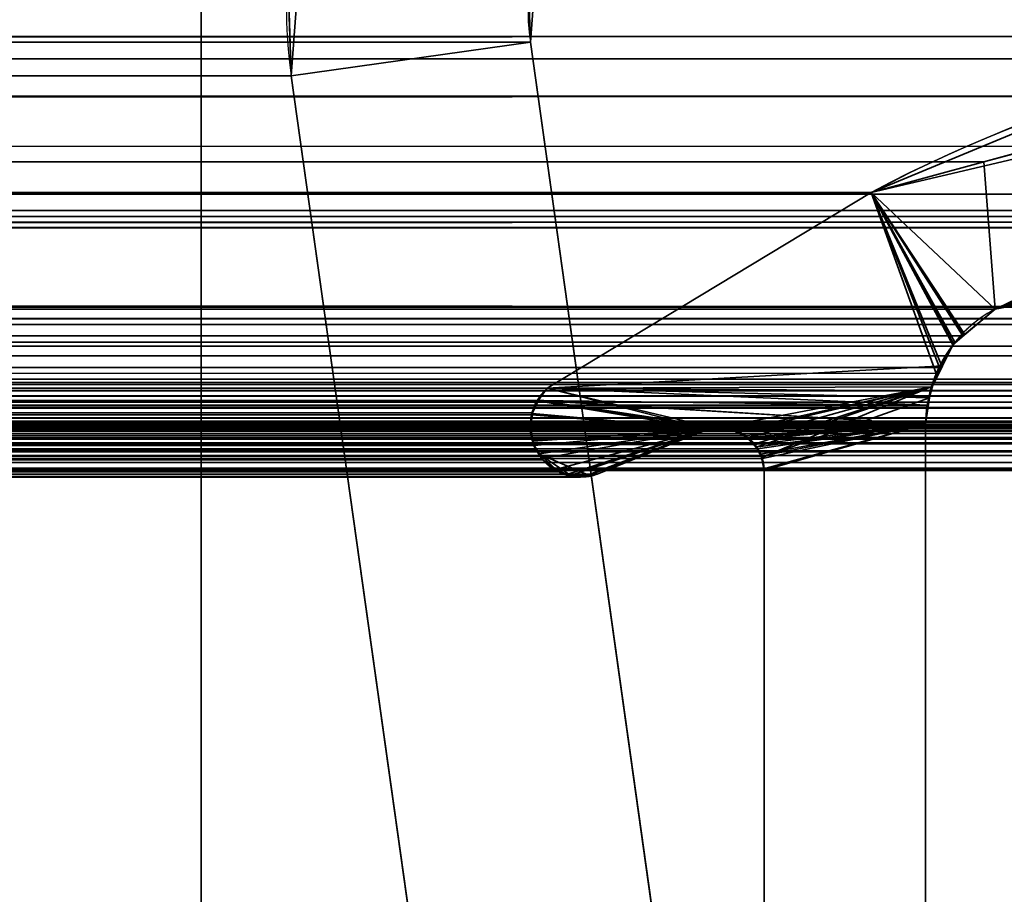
# Model space of a CAD drawing. Header units: millimetres. Extents: x -603 to 3703, y -120 to 193.
# Tile 427 of 656: x 1972.87 to 1978.99, y 8.91 to 14.34. Entities that reach past the tile are written whole.
import ezdxf

# ---------------------------------------------------------------- set-up
doc = ezdxf.new("R2010")
doc.units = ezdxf.units.MM
doc.layers.add('152', color=7, linetype='Continuous', true_color=0xffffff)

# ---------------------------------------------------------------- blocks, each defined once
blk = doc.blocks.new('UG_SURFACE_002')
at = {"layer": '152', "color": 252, "linetype": 'Continuous', "lineweight": 35}
for points in [[(2177.5, -35, 2213.0001), (2177.5, 174.4, 2213.0001), (822.5, 174.4, 2213.0001), (822.5, -35, 2213.0001)], [(972.5, -35, 2063), (972.5, 174.4, 2063), (2027.4999, 174.4, 2063), (2027.4999, -35, 2063)]]:
    blk.add_3dface(points, dxfattribs=at)
blk = doc.blocks.new('UG_SURFACE_089')
at = {"layer": '152', "color": 252, "linetype": 'Continuous', "lineweight": 35}
for points in [[(1026, 7.25, 2007.4999), (1974, 7.25, 2007.4999), (1974, 46.92, 2007.4999), (1026, 46.92, 2007.4999)], [(1974, 46.92, 2007.4999), (1974, 7.25, 2007.4999), (1972.5, 7.25, 2006), (1972.5, 46.92, 2006)], [(1974.5384, 14.6483, 2008.0385), (1025.4401, 13.9913, 2008.06), (1025.4616, 14.6483, 2008.0385)], [(1974.5384, 14.6483, 2008.0385), (1974.5599, 13.9913, 2008.06), (1025.4401, 13.9913, 2008.06)], [(1974.5599, 13.9913, 2008.06), (1974.5384, 14.6483, 2008.0385), (1976.0343, 14.5371, 2009.5344), (1976.0454, 14.2001, 2009.5453)], [(1023.9657, 14.5371, 2009.5344), (1023.9546, 14.2001, 2009.5453), (1976.0454, 14.2001, 2009.5453)], [(1023.9657, 14.5371, 2009.5344), (1976.0454, 14.2001, 2009.5453), (1976.0343, 14.5371, 2009.5344)], [(1011, -46.92, 2022.5), (1989, -46.92, 2022.5), (1989, 14.42, 2022.5), (1011, 14.42, 2022.5)], [(1012.5, -46.92, 2020.9999), (1012.5, 14.42, 2020.9999), (1987.5, 14.42, 2020.9999), (1987.5, -46.92, 2020.9999)], [(1023.9546, 14.2001, 2009.5453), (1023.0219, 7.5631, 2010.478), (1976.9781, 7.5631, 2010.478), (1976.0454, 14.2001, 2009.5453)], [(1975.4927, 7.3544, 2008.9927), (1974.5599, 13.9913, 2008.06), (1976.0454, 14.2001, 2009.5453), (1976.9781, 7.5631, 2010.478)], [(1025.4401, 13.9913, 2008.06), (1974.5599, 13.9913, 2008.06), (1975.4927, 7.3544, 2008.9927), (1024.5073, 7.3544, 2008.9927)]]:
    blk.add_3dface(points, dxfattribs=at)
blk = doc.blocks.new('UG_SURFACE_090')
at = {"layer": '152', "color": 252, "linetype": 'Continuous', "lineweight": 35}
for points in [[(1974, 46.92, -7), (1974, 7.25, -7), (1972.5, 7.25, -7), (1972.5, 46.92, -7)], [(1972.5, 46.92, 2006), (1972.5, 7.25, 2006), (1974, 7.25, 2007.4999), (1974, 46.92, 2007.4999)], [(1974, 7.25, 2007.4999), (1974, 7.25, -7), (1974, 46.92, -7), (1974, 46.92, 2007.4999)], [(1974.5384, 14.6483, 2008.0385), (1974.6568, 15.2948, -7), (1974.5599, 13.9913, -7)], [(1974.5599, 13.9913, -7), (1974.6568, 15.2948, -7), (1976.0951, 14.8687, -7), (1976.0454, 14.2001, -7)], [(1976.0343, 14.5371, 2009.5344), (1976.0454, 14.2001, -7), (1976.0951, 14.8687, -7)], [(1974.5599, 13.9913, -7), (1974.5599, 13.9913, 2008.06), (1974.5384, 14.6483, 2008.0385)], [(1976.0454, 14.2001, 2009.5453), (1976.0343, 14.5371, 2009.5344), (1974.5384, 14.6483, 2008.0385), (1974.5599, 13.9913, 2008.06)], [(1976.0343, 14.5371, 2009.5344), (1976.0454, 14.2001, 2009.5453), (1976.0454, 14.2001, -7)], [(1975.4927, 7.3544, -7), (1974.5599, 13.9913, -7), (1976.0454, 14.2001, -7), (1976.9781, 7.5631, -7)], [(1976.9781, 7.5631, 2010.478), (1976.0454, 14.2001, 2009.5453), (1974.5599, 13.9913, 2008.06), (1975.4927, 7.3544, 2008.9927)], [(1976.0454, 14.2001, 2009.5453), (1976.9781, 7.5631, 2010.478), (1976.9781, 7.5631, -7), (1976.0454, 14.2001, -7)], [(1974.5599, 13.9913, 2008.06), (1974.5599, 13.9913, -7), (1975.4927, 7.3544, -7), (1975.4927, 7.3544, 2008.9927)]]:
    blk.add_3dface(points, dxfattribs=at)
blk = doc.blocks.new('UG_SURFACE_144')
at = {"layer": '152', "color": 7, "linetype": 'Continuous', "lineweight": 35}
for points in [[(1016.3209, 13.7583, 2017.179), (1983.6956, 13.8669, 2017.1957), (1981.7187, 14.2362, 2015.2187)], [(1018.2813, 14.2362, 2015.2187), (1016.3209, 13.7583, 2017.179), (1981.7187, 14.2362, 2015.2187)], [(1981.7187, 14.2362, 2015.2187), (1981.2121, 14.098, 2014.7121), (1018.7879, 14.098, 2014.7121), (1018.2813, 14.2362, 2015.2187)], [(1018.7879, 14.098, 2014.7121), (1981.2121, 14.098, 2014.7121), (1978.8626, 13.4574, 2012.3627), (1021.1374, 13.4574, 2012.3627)], [(1980.4769, 13.084, 2013.9768), (1978.9323, 12.5427, 2012.4321), (1978.8626, 13.4574, 2012.3627), (1981.2121, 14.098, 2014.7121)], [(1013.8481, 13.1555, 2019.6519), (1985.35, 13.5578, 2018.8501), (1983.6956, 13.8669, 2017.1957)], [(1983.6956, 13.8669, 2017.1957), (1016.3209, 13.7583, 2017.179), (1013.8481, 13.1555, 2019.6519)], [(1013.8481, 13.1555, 2019.6519), (1986.1519, 13.1555, 2019.6519), (1985.35, 13.5578, 2018.8501)], [(1021.1374, 13.4574, 2012.3627), (1978.8626, 13.4574, 2012.3627), (1978.163, 13.2666, 2011.663), (1021.837, 13.2666, 2011.663)], [(1978.163, 13.2666, 2011.663), (1978.8626, 13.4574, 2012.3627), (1978.9323, 12.5427, 2012.4321), (1978.7307, 12.3774, 2012.2306)], [(1982.9363, 13.0479, 2016.4363), (1017.064, 13.0446, 2016.4361), (1017.9994, 13.2561, 2015.5005)], [(1017.9994, 13.2561, 2015.5005), (1019.1959, 12.9779, 2014.3042), (1980.7879, 13.1186, 2014.2879)], [(1980.7879, 13.1186, 2014.2879), (1982.0217, 13.2561, 2015.5215), (1017.9994, 13.2561, 2015.5005)], [(1982.0217, 13.2561, 2015.5215), (1982.9363, 13.0479, 2016.4363), (1017.9994, 13.2561, 2015.5005)], [(1978.163, 13.2666, 2011.663), (1976.1499, 12.0514, 2009.65), (1023.8501, 12.0514, 2009.65), (1021.837, 13.2666, 2011.663)], [(1976.1499, 12.0514, 2009.65), (1978.163, 13.2666, 2011.663), (1978.565, 12.1441, 2012.0649), (1978.5092, 11.9475, 2012.0091)], [(1978.163, 13.2666, 2011.663), (1978.6811, 12.3367, 2012.181), (1978.5872, 12.1809, 2012.0871)], [(1978.5872, 12.1809, 2012.0871), (1978.565, 12.1441, 2012.0649), (1978.163, 13.2666, 2011.663)], [(1978.7307, 12.3774, 2012.2306), (1978.6811, 12.3367, 2012.181), (1978.163, 13.2666, 2011.663)], [(1987.9445, 12.0875, 2021.4446), (1986.1519, 13.1555, 2019.6519), (1013.8481, 13.1555, 2019.6519), (1012.0555, 12.0875, 2021.4446)], [(1980.4769, 13.084, 2013.9768), (1980.7879, 13.1186, 2014.2879), (1019.1959, 12.9779, 2014.3042)], [(1985.095, 12.5565, 2018.595), (1014.905, 12.5565, 2018.595), (1017.064, 13.0446, 2016.4361)], [(1017.064, 13.0446, 2016.4361), (1982.9363, 13.0479, 2016.4363), (1985.095, 12.5565, 2018.595)], [(1980.4769, 13.084, 2013.9768), (1019.1959, 12.9779, 2014.3042), (1021.0677, 12.5427, 2012.4321)], [(1021.0677, 12.5427, 2012.4321), (1978.9323, 12.5427, 2012.4321), (1980.4769, 13.084, 2013.9768)], [(1014.7902, 12.4748, 2018.7099), (1014.905, 12.5565, 2018.595), (1985.095, 12.5565, 2018.595)], [(1985.095, 12.5565, 2018.595), (1985.2128, 12.484, 2018.7128), (1014.7902, 12.4748, 2018.7099)], [(1021.2693, 12.3774, 2012.2306), (1978.7307, 12.3774, 2012.2306), (1978.9323, 12.5427, 2012.4321), (1021.0677, 12.5427, 2012.4321)], [(1014.653, 12.3772, 2018.847), (1014.7902, 12.4748, 2018.7099), (1985.2128, 12.484, 2018.7128)], [(1985.2128, 12.484, 2018.7128), (1985.2703, 12.4486, 2018.7702), (1014.653, 12.3772, 2018.847)], [(1985.2703, 12.4486, 2018.7702), (1014.6101, 12.3159, 2018.8899), (1014.653, 12.3772, 2018.847)], [(1985.2703, 12.4486, 2018.7702), (1985.3896, 12.3134, 2018.8897), (1014.6101, 12.3159, 2018.8899)], [(1978.6811, 12.3367, 2012.181), (1021.2693, 12.3774, 2012.2306), (1021.3189, 12.3367, 2012.181)], [(1978.6811, 12.3367, 2012.181), (1978.7307, 12.3774, 2012.2306), (1021.2693, 12.3774, 2012.2306)], [(1014.522, 12.19, 2018.9781), (1014.6101, 12.3159, 2018.8899), (1985.3896, 12.3134, 2018.8897)], [(1985.3896, 12.3134, 2018.8897), (1985.442, 12.2541, 2018.9421), (1014.522, 12.19, 2018.9781)], [(1021.3189, 12.3367, 2012.181), (1978.5872, 12.1809, 2012.0871), (1978.6811, 12.3367, 2012.181)], [(1021.3189, 12.3367, 2012.181), (1021.4128, 12.1809, 2012.0871), (1978.5872, 12.1809, 2012.0871)], [(1985.442, 12.2541, 2018.9421), (1014.4928, 12.1065, 2019.0072), (1014.522, 12.19, 2018.9781)], [(1985.442, 12.2541, 2018.9421), (1985.5098, 12.1077, 2019.0098), (1014.4928, 12.1065, 2019.0072)], [(1978.5092, 11.9475, 2012.0091), (1021.4128, 12.1809, 2012.0871), (1021.435, 12.1441, 2012.0649)], [(1978.5092, 11.9475, 2012.0091), (1978.565, 12.1441, 2012.0649), (1021.4128, 12.1809, 2012.0871)], [(1978.565, 12.1441, 2012.0649), (1978.5872, 12.1809, 2012.0871), (1021.4128, 12.1809, 2012.0871)], [(1978.5089, 11.9448, 2012.0089), (1021.435, 12.1441, 2012.0649), (1021.4908, 11.9475, 2012.0091)], [(1021.435, 12.1441, 2012.0649), (1978.5089, 11.9448, 2012.0089), (1978.5092, 11.9475, 2012.0091)], [(1012.0555, 12.0875, 2021.4446), (1012.0012, 12.0382, 2021.4989), (1987.998, 12.0364, 2021.498)], [(1987.998, 12.0364, 2021.498), (1987.9445, 12.0875, 2021.4446), (1012.0555, 12.0875, 2021.4446)], [(1014.4547, 11.9977, 2019.0454), (1014.4928, 12.1065, 2019.0072), (1985.5098, 12.1077, 2019.0098)], [(1985.5098, 12.1077, 2019.0098), (1985.5249, 12.0751, 2019.0248), (1014.4547, 11.9977, 2019.0454)], [(1985.5249, 12.0751, 2019.0248), (1985.5615, 11.8663, 2019.0616), (1014.4547, 11.9977, 2019.0454)], [(1023.909, 11.9819, 2009.5911), (1023.8501, 12.0514, 2009.65), (1976.1499, 12.0514, 2009.65)], [(1023.909, 11.9819, 2009.5911), (1976.1499, 12.0514, 2009.65), (1976.0877, 11.9763, 2009.5878)], [(1976.0877, 11.9763, 2009.5878), (1976.1499, 12.0514, 2009.65), (1978.5092, 11.9475, 2012.0091), (1978.5089, 11.9448, 2012.0089)], [(1988.052, 11.9652, 2021.5521), (1011.976, 12.0155, 2021.524), (1011.9516, 11.9779, 2021.5485)], [(1012.0012, 12.0382, 2021.4989), (1011.976, 12.0155, 2021.524), (1988.0328, 12.0032, 2021.5328)], [(1011.976, 12.0155, 2021.524), (1988.052, 11.9652, 2021.5521), (1988.0328, 12.0032, 2021.5328)], [(1988.0328, 12.0032, 2021.5328), (1987.998, 12.0364, 2021.498), (1012.0012, 12.0382, 2021.4989)], [(1985.5615, 11.8663, 2019.0616), (1014.4385, 11.8663, 2019.0616), (1014.4547, 11.9977, 2019.0454)], [(1988.052, 11.9652, 2021.5521), (1011.9473, 11.9664, 2021.5528), (1011.9319, 11.9258, 2021.5681)], [(1011.9319, 11.9258, 2021.5681), (1988.0691, 11.9316, 2021.569), (1988.052, 11.9652, 2021.5521)], [(1011.9319, 11.9258, 2021.5681), (1988.0698, 11.9274, 2021.5697), (1988.0691, 11.9316, 2021.569)], [(1988.0853, 11.846, 2021.5852), (1988.0698, 11.9274, 2021.5697), (1011.9319, 11.9258, 2021.5681)], [(1011.9516, 11.9779, 2021.5485), (1011.9473, 11.9664, 2021.5528), (1988.052, 11.9652, 2021.5521)], [(1021.4908, 11.9475, 2012.0091), (1021.4911, 11.9448, 2012.0089), (1978.5089, 11.9448, 2012.0089)], [(1021.5, 11.8277, 2012.0001), (1978.5, 11.8277, 2012.0001), (1978.5089, 11.9448, 2012.0089), (1021.4911, 11.9448, 2012.0089)], [(1976.0877, 11.9763, 2009.5878), (1023.9128, 11.9737, 2009.5873), (1023.909, 11.9819, 2009.5911)], [(1976.0877, 11.9763, 2009.5878), (1976.0867, 11.9742, 2009.5868), (1023.9128, 11.9737, 2009.5873)], [(1023.9401, 11.9155, 2009.5599), (1023.9128, 11.9737, 2009.5873), (1976.0867, 11.9742, 2009.5868)], [(1023.9401, 11.9155, 2009.5599), (1976.0867, 11.9742, 2009.5868), (1976.0551, 11.8998, 2009.5551)], [(1976.0535, 11.8868, 2009.5534), (1976.0551, 11.8998, 2009.5551), (1976.0867, 11.9742, 2009.5868), (1977.1485, 11.798, 2010.6485)], [(1976.0867, 11.9742, 2009.5868), (1976.0877, 11.9763, 2009.5878), (1977.1485, 11.798, 2010.6485)], [(1976.0877, 11.9763, 2009.5878), (1977.2161, 11.8082, 2010.7162), (1977.1485, 11.798, 2010.6485)], [(1976.0877, 11.9763, 2009.5878), (1978.5, 11.8277, 2012.0001), (1977.3067, 11.7956, 2010.8066), (1977.3027, 11.7962, 2010.8027)], [(1977.3027, 11.7962, 2010.8027), (1977.2161, 11.8082, 2010.7162), (1976.0877, 11.9763, 2009.5878)], [(1978.5089, 11.9448, 2012.0089), (1978.5, 11.8277, 2012.0001), (1976.0877, 11.9763, 2009.5878)], [(1011.9216, 11.8984, 2021.5783), (1011.9156, 11.8382, 2021.5845), (1988.0853, 11.846, 2021.5852)], [(1011.9319, 11.9258, 2021.5681), (1011.9216, 11.8984, 2021.5783), (1988.0853, 11.846, 2021.5852)], [(1014.4385, 6.7187, 2019.0616), (1014.4385, 11.8663, 2019.0616), (1985.5615, 11.8663, 2019.0616), (1985.5615, 6.7187, 2019.0616)], [(1976.0551, 11.8998, 2009.5551), (1023.9462, 11.8863, 2009.5539), (1023.9401, 11.9155, 2009.5599)], [(1976.0551, 11.8998, 2009.5551), (1976.0535, 11.8868, 2009.5534), (1023.9462, 11.8863, 2009.5539)], [(1023.9551, 11.8424, 2009.5448), (1023.9462, 11.8863, 2009.5539), (1976.0535, 11.8868, 2009.5534)], [(1023.9551, 11.8424, 2009.5448), (1976.0535, 11.8868, 2009.5534), (1976.0437, 11.8115, 2009.5437)], [(1976.0464, 11.7913, 2009.5465), (1976.0437, 11.8115, 2009.5437), (1976.0535, 11.8868, 2009.5534), (1977.1485, 11.798, 2010.6485)], [(1988.0844, 11.8085, 2021.5845), (1011.9156, 11.8382, 2021.5845), (1011.9146, 11.8282, 2021.5855)], [(1011.9146, 11.8282, 2021.5855), (1011.9281, 11.7445, 2021.5719), (1988.0719, 11.7445, 2021.5719)], [(1988.0719, 11.7445, 2021.5719), (1988.0844, 11.8085, 2021.5845), (1011.9146, 11.8282, 2021.5855)], [(1011.9156, 11.8382, 2021.5845), (1988.085, 11.8384, 2021.585), (1988.0853, 11.846, 2021.5852)], [(1988.0844, 11.8085, 2021.5845), (1988.085, 11.8384, 2021.585), (1011.9156, 11.8382, 2021.5845)], [(1986.8996, 11.8171, 2020.3996), (1987.6971, 11.5484, 2021.1971), (1012.3029, 11.5484, 2021.1971), (1013.1004, 11.8171, 2020.3996)], [(1986.8996, 11.8171, 2020.3996), (1013.1004, 11.8171, 2020.3996), (1013.1145, 11.8176, 2020.3855)], [(1986.8232, 11.8261, 2020.3233), (1013.1145, 11.8176, 2020.3855), (1013.1871, 11.8202, 2020.313)], [(1986.8232, 11.8261, 2020.3233), (1986.8855, 11.8187, 2020.3855), (1013.1145, 11.8176, 2020.3855)], [(1013.1145, 11.8176, 2020.3855), (1986.8855, 11.8187, 2020.3855), (1986.8996, 11.8171, 2020.3996)], [(1013.1871, 11.8202, 2020.313), (1986.8134, 11.8229, 2020.3135), (1986.8232, 11.8261, 2020.3233)], [(1986.8134, 11.8229, 2020.3135), (1013.1871, 11.8202, 2020.313), (1013.2166, 11.8212, 2020.2832)], [(1013.2166, 11.8212, 2020.2832), (1986.7394, 11.7993, 2020.2394), (1986.8134, 11.8229, 2020.3135)], [(1013.2166, 11.8212, 2020.2832), (1013.2601, 11.8, 2020.2398), (1986.7394, 11.7993, 2020.2394)], [(1021.5, 11.8277, 2012.0001), (1021.5, 5.7035, 2012.0001), (1978.5, 5.7035, 2012.0001), (1978.5, 11.8277, 2012.0001)], [(1977.3027, 11.7962, 2010.8027), (1022.6973, 11.7967, 2010.8027), (1022.7839, 11.8082, 2010.7162)], [(1022.7839, 11.8082, 2010.7162), (1977.2161, 11.8082, 2010.7162), (1977.3027, 11.7962, 2010.8027)], [(1022.8515, 11.798, 2010.6485), (1977.1485, 11.798, 2010.6485), (1977.2161, 11.8082, 2010.7162), (1022.7839, 11.8082, 2010.7162)], [(1976.0437, 11.8115, 2009.5437), (1023.9526, 11.791, 2009.5475), (1023.9551, 11.8424, 2009.5448)], [(1976.0437, 11.8115, 2009.5437), (1976.0464, 11.7913, 2009.5465), (1023.9526, 11.791, 2009.5475)], [(1977.376, 11.7573, 2010.8759), (1977.3067, 11.7956, 2010.8066), (1978.5, 11.8277, 2012.0001)], [(1978.5, 11.8277, 2012.0001), (1977.4016, 11.7431, 2010.9017), (1977.376, 11.7573, 2010.8759)], [(1977.4371, 11.7015, 2010.9372), (1977.4016, 11.7431, 2010.9017), (1978.5, 11.8277, 2012.0001)], [(1978.5, 11.8277, 2012.0001), (1977.4586, 11.6764, 2010.9587), (1977.4371, 11.7015, 2010.9372)], [(1977.4798, 11.6289, 2010.9799), (1977.4586, 11.6764, 2010.9587), (1978.5, 11.8277, 2012.0001)], [(1978.5, 11.8277, 2012.0001), (1977.4863, 11.6145, 2010.9863), (1977.4798, 11.6289, 2010.9799)], [(1977.4964, 11.5516, 2010.9963), (1977.4863, 11.6145, 2010.9863), (1978.5, 11.8277, 2012.0001)], [(1978.5, 11.8277, 2012.0001), (1977.4979, 11.5427, 2010.9978), (1977.4964, 11.5516, 2010.9963)], [(1978.5, 11.8277, 2012.0001), (1978.5, 5.7035, 2012.0001), (1977.4979, 7.7467, 2010.9978), (1977.4979, 11.5427, 2010.9978)], [(1011.9323, 11.736, 2021.5678), (1988.0677, 11.736, 2021.5678), (1988.0719, 11.7445, 2021.5719), (1011.9281, 11.7445, 2021.5719)], [(1986.6985, 11.7862, 2020.1986), (1013.2601, 11.8, 2020.2398), (1013.3184, 11.7716, 2020.1817)], [(1986.6985, 11.7862, 2020.1986), (1986.7394, 11.7993, 2020.2394), (1013.2601, 11.8, 2020.2398)], [(1013.3184, 11.7716, 2020.1817), (1986.6828, 11.7701, 2020.1828), (1986.6985, 11.7862, 2020.1986)], [(1986.6828, 11.7701, 2020.1828), (1013.3184, 11.7716, 2020.1817), (1013.3264, 11.7677, 2020.1735)], [(1013.3264, 11.7677, 2020.1735), (1986.627, 11.7128, 2020.1271), (1986.6828, 11.7701, 2020.1828)], [(1013.3264, 11.7677, 2020.1735), (1013.3731, 11.7134, 2020.1268), (1986.627, 11.7128, 2020.1271)], [(1977.4016, 11.7431, 2010.9017), (1022.5629, 11.7014, 2010.9372), (1022.5992, 11.7439, 2010.9007)], [(1977.4016, 11.7431, 2010.9017), (1977.4371, 11.7015, 2010.9372), (1022.5629, 11.7014, 2010.9372)], [(1977.4016, 11.7431, 2010.9017), (1022.5992, 11.7439, 2010.9007), (1022.624, 11.7573, 2010.8759)], [(1977.376, 11.7573, 2010.8759), (1022.624, 11.7573, 2010.8759), (1022.6966, 11.7966, 2010.8035)], [(1022.624, 11.7573, 2010.8759), (1977.376, 11.7573, 2010.8759), (1977.4016, 11.7431, 2010.9017)], [(1022.6966, 11.7966, 2010.8035), (1022.6973, 11.7967, 2010.8027), (1977.3027, 11.7962, 2010.8027), (1977.3067, 11.7956, 2010.8066)], [(1977.3067, 11.7956, 2010.8066), (1977.376, 11.7573, 2010.8759), (1022.6966, 11.7966, 2010.8035)], [(1976.46, 11.5173, 2009.9599), (1977.1485, 11.798, 2010.6485), (1022.8515, 11.798, 2010.6485), (1023.54, 11.5173, 2009.9599)], [(1976.0541, 11.7351, 2009.5541), (1023.9309, 11.6956, 2009.5692), (1023.9511, 11.758, 2009.5489)], [(1023.9511, 11.758, 2009.5489), (1976.0464, 11.7913, 2009.5465), (1976.0541, 11.7351, 2009.5541)], [(1023.9511, 11.758, 2009.5489), (1023.9526, 11.791, 2009.5475), (1976.0464, 11.7913, 2009.5465)], [(1977.1485, 11.798, 2010.6485), (1976.0695, 11.6961, 2009.5694), (1976.0541, 11.7351, 2009.5541), (1976.0464, 11.7913, 2009.5465)], [(1976.1161, 11.6163, 2009.6161), (1976.0807, 11.6675, 2009.5806), (1976.0695, 11.6961, 2009.5694), (1977.1485, 11.798, 2010.6485)], [(1976.2012, 11.5469, 2009.7013), (1976.1226, 11.6068, 2009.6226), (1976.1161, 11.6163, 2009.6161), (1977.1485, 11.798, 2010.6485)], [(1976.2785, 11.5187, 2009.7785), (1976.2203, 11.5324, 2009.7203), (1976.2012, 11.5469, 2009.7013), (1977.1485, 11.798, 2010.6485)], [(1976.3741, 11.5017, 2009.8741), (1976.3566, 11.5004, 2009.8567), (1976.2785, 11.5187, 2009.7785), (1977.1485, 11.798, 2010.6485)], [(1977.1485, 11.798, 2010.6485), (1976.46, 11.5173, 2009.9599), (1976.4082, 11.5044, 2009.9082), (1976.3741, 11.5017, 2009.8741)], [(1988.0313, 11.662, 2021.5313), (1011.9323, 11.736, 2021.5678), (1011.9687, 11.662, 2021.5313)], [(1988.0313, 11.662, 2021.5313), (1988.0677, 11.736, 2021.5678), (1011.9323, 11.736, 2021.5678)], [(1986.6204, 11.7061, 2020.1204), (1013.3731, 11.7134, 2020.1268), (1013.3799, 11.7055, 2020.1201)], [(1986.6204, 11.7061, 2020.1204), (1986.627, 11.7128, 2020.1271), (1013.3731, 11.7134, 2020.1268)], [(1013.3799, 11.7055, 2020.1201), (1986.5888, 11.6334, 2020.0887), (1986.6204, 11.7061, 2020.1204)], [(1013.3799, 11.7055, 2020.1201), (1013.4112, 11.6334, 2020.0887), (1986.5888, 11.6334, 2020.0887)], [(1977.4586, 11.6764, 2010.9587), (1022.5414, 11.6764, 2010.9587), (1022.5629, 11.7014, 2010.9372)], [(1022.5629, 11.7014, 2010.9372), (1977.4371, 11.7015, 2010.9372), (1977.4586, 11.6764, 2010.9587)], [(1976.0807, 11.6675, 2009.5806), (1023.8837, 11.6165, 2009.6164), (1023.9264, 11.6814, 2009.5737)], [(1023.9264, 11.6814, 2009.5737), (1976.0695, 11.6961, 2009.5694), (1976.0807, 11.6675, 2009.5806)], [(1023.9264, 11.6814, 2009.5737), (1023.9309, 11.6956, 2009.5692), (1976.0695, 11.6961, 2009.5694)], [(1976.0541, 11.7351, 2009.5541), (1976.0695, 11.6961, 2009.5694), (1023.9309, 11.6956, 2009.5692)], [(1988.0275, 11.6582, 2021.5275), (1011.9725, 11.6582, 2021.5275), (1012.0391, 11.5917, 2021.461)], [(1012.0391, 11.5917, 2021.461), (1987.9611, 11.5914, 2021.461), (1988.0275, 11.6582, 2021.5275)], [(1986.5888, 7.3541, 2020.0887), (1986.5888, 11.6334, 2020.0887), (1013.4112, 11.6334, 2020.0887), (1013.4112, 7.3541, 2020.0887)], [(1022.5137, 11.6145, 2010.9863), (1022.5202, 11.6289, 2010.9799), (1977.4798, 11.6289, 2010.9799), (1977.4863, 11.6145, 2010.9863)], [(1977.4586, 11.6764, 2010.9587), (1022.5202, 11.6289, 2010.9799), (1022.5414, 11.6764, 2010.9587)], [(1977.4586, 11.6764, 2010.9587), (1977.4798, 11.6289, 2010.9799), (1022.5202, 11.6289, 2010.9799)], [(1976.0807, 11.6675, 2009.5806), (1976.1161, 11.6163, 2009.6161), (1023.8837, 11.6165, 2009.6164)], [(1987.9601, 11.5905, 2021.4601), (1012.0391, 11.5917, 2021.461), (1012.0411, 11.5896, 2021.4589)], [(1987.9601, 11.5905, 2021.4601), (1987.9611, 11.5914, 2021.461), (1012.0391, 11.5917, 2021.461)], [(1987.9601, 11.5905, 2021.4601), (1012.0411, 11.5896, 2021.4589), (1012.1219, 11.5553, 2021.378)], [(1012.1219, 11.5553, 2021.378), (1987.8782, 11.5548, 2021.378), (1987.9601, 11.5905, 2021.4601)], [(1977.4964, 11.5516, 2010.9963), (1022.5036, 11.5516, 2010.9963), (1022.5137, 11.6145, 2010.9863)], [(1977.4863, 11.6145, 2010.9863), (1977.4964, 11.5516, 2010.9963), (1022.5137, 11.6145, 2010.9863)], [(1976.2012, 11.5469, 2009.7013), (1023.7989, 11.5493, 2009.701), (1023.8261, 11.5603, 2009.6738)], [(1023.8261, 11.5603, 2009.6738), (1976.1226, 11.6068, 2009.6226), (1976.2012, 11.5469, 2009.7013)], [(1023.8261, 11.5603, 2009.6738), (1023.8774, 11.6068, 2009.6226), (1976.1226, 11.6068, 2009.6226)], [(1023.8774, 11.6068, 2009.6226), (1023.8837, 11.6165, 2009.6164), (1976.1161, 11.6163, 2009.6161)], [(1976.1161, 11.6163, 2009.6161), (1976.1226, 11.6068, 2009.6226), (1023.8774, 11.6068, 2009.6226)], [(1987.8782, 11.5548, 2021.378), (1012.1219, 11.5553, 2021.378), (1012.158, 11.54, 2021.342)], [(1987.8458, 11.5407, 2021.3459), (1987.8782, 11.5548, 2021.378), (1012.158, 11.54, 2021.342)], [(1012.158, 11.54, 2021.342), (1012.2087, 11.5429, 2021.2913), (1987.7913, 11.5435, 2021.2913)], [(1987.7913, 11.5435, 2021.2913), (1987.8458, 11.5407, 2021.3459), (1012.158, 11.54, 2021.342)], [(1012.2087, 11.5429, 2021.2913), (1012.3029, 11.5484, 2021.1971), (1987.6971, 11.5484, 2021.1971)], [(1987.6971, 11.5484, 2021.1971), (1987.7913, 11.5435, 2021.2913), (1012.2087, 11.5429, 2021.2913)], [(1022.5036, 11.5516, 2010.9963), (1977.4964, 11.5516, 2010.9963), (1977.4979, 11.5427, 2010.9978), (1022.5021, 11.5427, 2010.9978)], [(1977.4979, 11.5427, 2010.9978), (1977.4979, 7.7467, 2010.9978), (1022.5021, 7.7467, 2010.9978), (1022.5021, 11.5427, 2010.9978)], [(1023.54, 11.5173, 2009.9599), (1023.6262, 11.5091, 2009.8739), (1976.3741, 11.5017, 2009.8741)], [(1976.3741, 11.5017, 2009.8741), (1976.4082, 11.5044, 2009.9082), (1023.54, 11.5173, 2009.9599)], [(1976.4082, 11.5044, 2009.9082), (1976.46, 11.5173, 2009.9599), (1023.54, 11.5173, 2009.9599)], [(1976.3566, 11.5004, 2009.8567), (1023.6262, 11.5091, 2009.8739), (1023.6852, 11.5034, 2009.8147)], [(1976.3566, 11.5004, 2009.8567), (1976.3741, 11.5017, 2009.8741), (1023.6262, 11.5091, 2009.8739)], [(1023.6852, 11.5034, 2009.8147), (1976.2785, 11.5187, 2009.7785), (1976.3566, 11.5004, 2009.8567)], [(1023.6852, 11.5034, 2009.8147), (1023.721, 11.5179, 2009.779), (1976.2785, 11.5187, 2009.7785)], [(1976.2203, 11.5324, 2009.7203), (1023.721, 11.5179, 2009.779), (1023.7989, 11.5493, 2009.701)], [(1976.2203, 11.5324, 2009.7203), (1976.2785, 11.5187, 2009.7785), (1023.721, 11.5179, 2009.779)], [(1023.7989, 11.5493, 2009.701), (1976.2012, 11.5469, 2009.7013), (1976.2203, 11.5324, 2009.7203)]]:
    blk.add_3dface(points, dxfattribs=at)
blk = doc.blocks.new('UG_SURFACE_145')
at = {"layer": '152', "color": 7, "linetype": 'Continuous', "lineweight": 35}
for points in [[(1978.163, 13.2666, 2011.663), (1980.8431, 13.8955, 2014.343), (1979.6506, 13.8846, -7)], [(1980.8431, 13.8955, 2014.343), (1978.163, 13.2666, 2011.663), (1978.9323, 12.5427, 2012.4321), (1980.4313, 12.8262, 2013.9313)], [(1979.6506, 13.8846, -7), (1978.163, 13.2666, -7), (1978.163, 13.2666, 2011.663)], [(1979.5177, 12.7957, -7), (1978.9323, 12.5427, -7), (1978.163, 13.2666, -7), (1979.6506, 13.8846, -7)], [(1978.163, 13.2666, -7), (1976.1499, 12.0514, -7), (1976.1499, 12.0514, 2009.65), (1978.163, 13.2666, 2011.663)], [(1976.1499, 12.0514, -7), (1978.163, 13.2666, -7), (1978.6743, 12.3282, -7), (1978.6057, 12.1916, -7)], [(1978.163, 13.2666, 2011.663), (1976.1499, 12.0514, 2009.65), (1978.5347, 12.0607, 2012.0347), (1978.6007, 12.1889, 2012.1007)], [(1978.163, 13.2666, -7), (1978.9323, 12.5427, -7), (1978.7431, 12.3854, -7)], [(1978.7431, 12.3854, -7), (1978.6743, 12.3282, -7), (1978.163, 13.2666, -7)], [(1978.163, 13.2666, 2011.663), (1978.6692, 12.3216, 2012.1691), (1978.7403, 12.3814, 2012.2404)], [(1978.7403, 12.3814, 2012.2404), (1978.9323, 12.5427, 2012.4321), (1978.163, 13.2666, 2011.663)], [(1978.6007, 12.1889, 2012.1007), (1978.6692, 12.3216, 2012.1691), (1978.163, 13.2666, 2011.663)], [(1980.4286, 12.9478, -7), (1980.4313, 12.8262, 2013.9313), (1978.9323, 12.5427, 2012.4321)], [(1978.9323, 12.5427, 2012.4321), (1979.5177, 12.7957, -7), (1980.4286, 12.9478, -7)], [(1978.9323, 12.5427, 2012.4321), (1978.9323, 12.5427, -7), (1979.5177, 12.7957, -7)], [(1978.9323, 12.5427, -7), (1978.9323, 12.5427, 2012.4321), (1978.7403, 12.3814, 2012.2404)], [(1978.7403, 12.3814, 2012.2404), (1978.7431, 12.3854, -7), (1978.9323, 12.5427, -7)], [(1978.7431, 12.3854, -7), (1978.7403, 12.3814, 2012.2404), (1978.6692, 12.3216, 2012.1691)], [(1978.6692, 12.3216, 2012.1691), (1978.6743, 12.3282, -7), (1978.7431, 12.3854, -7)], [(1978.6692, 12.3216, 2012.1691), (1978.6007, 12.1889, 2012.1007), (1978.6057, 12.1916, -7)], [(1978.6692, 12.3216, 2012.1691), (1978.6057, 12.1916, -7), (1978.6743, 12.3282, -7)], [(1978.6057, 12.1916, -7), (1978.5277, 12.0359, -7), (1976.1499, 12.0514, -7)], [(1978.5277, 12.0359, -7), (1978.6057, 12.1916, -7), (1978.6007, 12.1889, 2012.1007)], [(1978.5277, 12.0359, -7), (1978.6007, 12.1889, 2012.1007), (1978.5347, 12.0607, 2012.0347)], [(1976.1499, 12.0514, -7), (1976.0957, 11.9786, -7), (1976.0933, 11.9786, 2009.5932)], [(1976.0933, 11.9786, 2009.5932), (1976.1499, 12.0514, 2009.65), (1976.1499, 12.0514, -7)], [(1977.1485, 11.798, 2010.6485), (1976.1499, 12.0514, 2009.65), (1976.0933, 11.9786, 2009.5932)], [(1978.5219, 11.9929, -7), (1978.5, 11.8277, -7), (1976.0957, 11.9786, -7), (1976.1499, 12.0514, -7)], [(1977.182, 11.8051, 2010.6821), (1977.2161, 11.8082, 2010.7162), (1978.5347, 12.0607, 2012.0347), (1976.1499, 12.0514, 2009.65)], [(1976.1499, 12.0514, -7), (1978.5277, 12.0359, -7), (1978.5219, 11.9929, -7)], [(1976.1499, 12.0514, 2009.65), (1977.1485, 11.798, 2010.6485), (1977.182, 11.8051, 2010.6821)], [(1978.5347, 12.0607, 2012.0347), (1977.2161, 11.8082, 2010.7162), (1977.3116, 11.7875, 2010.8116)], [(1977.3116, 11.7875, 2010.8116), (1977.3452, 11.7801, 2010.8452), (1978.5347, 12.0607, 2012.0347)], [(1978.5347, 12.0607, 2012.0347), (1977.3452, 11.7801, 2010.8452), (1977.3899, 11.7442, 2010.89)], [(1977.3899, 11.7442, 2010.89), (1977.4386, 11.705, 2010.9386), (1978.5347, 12.0607, 2012.0347)], [(1978.5347, 12.0607, 2012.0347), (1977.4386, 11.705, 2010.9386), (1977.4488, 11.6862, 2010.9489)], [(1977.4488, 11.6862, 2010.9489), (1977.4837, 11.6222, 2010.9837), (1978.5347, 12.0607, 2012.0347)], [(1978.5244, 11.9915, 2012.0244), (1978.5347, 12.0607, 2012.0347), (1977.4837, 11.6222, 2010.9837), (1977.4839, 11.6216, 2010.9839)], [(1978.5347, 12.0607, 2012.0347), (1978.5219, 11.9929, -7), (1978.5277, 12.0359, -7)], [(1978.5347, 12.0607, 2012.0347), (1978.5244, 11.9915, 2012.0244), (1978.5219, 11.9929, -7)], [(1977.4839, 11.6216, 2010.9839), (1977.4979, 11.5427, 2010.9978), (1978.5, 11.8277, 2012.0001), (1978.5244, 11.9915, 2012.0244)], [(1978.5219, 11.9929, -7), (1978.5244, 11.9915, 2012.0244), (1978.5, 11.8277, 2012.0001)], [(1978.5, 11.8277, 2012.0001), (1978.5, 11.8277, -7), (1978.5219, 11.9929, -7)], [(1976.0957, 11.9786, -7), (1976.0724, 11.9473, -7), (1976.0571, 11.8953, 2009.557)], [(1976.0571, 11.8953, 2009.557), (1976.0783, 11.9593, 2009.5782), (1976.0957, 11.9786, -7)], [(1977.1485, 11.798, 2010.6485), (1976.0933, 11.9786, 2009.5932), (1976.0783, 11.9593, 2009.5782), (1976.0571, 11.8953, 2009.557)], [(1976.0724, 11.9473, -7), (1976.0596, 11.8957, -7), (1976.0571, 11.8953, 2009.557)], [(1976.0596, 11.8957, -7), (1976.0724, 11.9473, -7), (1976.0957, 11.9786, -7), (1977.1485, 11.798, -7)], [(1976.0783, 11.9593, 2009.5782), (1976.0933, 11.9786, 2009.5932), (1976.0957, 11.9786, -7)], [(1976.0957, 11.9786, -7), (1977.2161, 11.8082, -7), (1977.182, 11.8051, -7)], [(1977.182, 11.8051, -7), (1977.1485, 11.798, -7), (1976.0957, 11.9786, -7)], [(1977.2161, 11.8082, -7), (1976.0957, 11.9786, -7), (1978.5, 11.8277, -7)], [(1976.0596, 11.8957, -7), (1976.0443, 11.835, -7), (1976.0468, 11.8101, 2009.5468)], [(1976.0478, 11.8108, -7), (1976.0443, 11.835, -7), (1976.0596, 11.8957, -7), (1977.1485, 11.798, -7)], [(1976.0468, 11.8101, 2009.5468), (1976.0482, 11.8687, 2009.5482), (1976.0596, 11.8957, -7)], [(1976.0571, 11.8953, 2009.557), (1976.0482, 11.8687, 2009.5482), (1976.0468, 11.8101, 2009.5468), (1977.1485, 11.798, 2010.6485)], [(1976.0482, 11.8687, 2009.5482), (1976.0571, 11.8953, 2009.557), (1976.0596, 11.8957, -7)], [(1976.0443, 11.835, -7), (1976.0478, 11.8108, -7), (1976.0468, 11.8101, 2009.5468)], [(1976.0461, 11.777, 2009.546), (1976.0478, 11.8108, -7), (1976.0605, 11.7233, -7)], [(1976.0461, 11.777, 2009.546), (1976.0468, 11.8101, 2009.5468), (1976.0478, 11.8108, -7)], [(1977.1485, 11.798, 2010.6485), (1976.0468, 11.8101, 2009.5468), (1976.0461, 11.777, 2009.546), (1976.0606, 11.7246, 2009.5606)], [(1977.1485, 11.798, -7), (1976.0605, 11.7233, -7), (1976.0478, 11.8108, -7)], [(1977.182, 11.8051, 2010.6821), (1977.1485, 11.798, -7), (1977.182, 11.8051, -7)], [(1977.182, 11.8051, 2010.6821), (1977.1485, 11.798, 2010.6485), (1977.1485, 11.798, -7)], [(1977.182, 11.8051, -7), (1977.2161, 11.8082, 2010.7162), (1977.182, 11.8051, 2010.6821)], [(1977.182, 11.8051, -7), (1977.2161, 11.8082, -7), (1977.2161, 11.8082, 2010.7162)], [(1977.3117, 11.7909, -7), (1977.2161, 11.8082, -7), (1978.5, 11.8277, -7)], [(1977.3117, 11.7909, -7), (1977.3116, 11.7875, 2010.8116), (1977.2161, 11.8082, 2010.7162)], [(1977.2161, 11.8082, 2010.7162), (1977.2161, 11.8082, -7), (1977.3117, 11.7909, -7)], [(1978.5, 11.8277, -7), (1977.3279, 11.7879, -7), (1977.3117, 11.7909, -7)], [(1977.3905, 11.7476, -7), (1977.3279, 11.7879, -7), (1978.5, 11.8277, -7)], [(1978.5, 11.8277, -7), (1977.4121, 11.7338, -7), (1977.3905, 11.7476, -7)], [(1977.4462, 11.685, -7), (1977.4121, 11.7338, -7), (1978.5, 11.8277, -7)], [(1978.5, 11.8277, -7), (1977.4762, 11.6419, -7), (1977.4462, 11.685, -7)], [(1977.4979, 11.5427, -7), (1977.4809, 11.6209, -7), (1977.4762, 11.6419, -7), (1978.5, 11.8277, -7)], [(1978.5, 11.8277, -7), (1978.5, 5.7035, -7), (1977.4979, 7.7467, -7), (1977.4979, 11.5427, -7)], [(1978.5, 5.7035, 2012.0001), (1978.5, 11.8277, 2012.0001), (1977.4979, 11.5427, 2010.9978), (1977.4979, 7.7467, 2010.9978)], [(1978.5, 11.8277, 2012.0001), (1978.5, 5.7035, 2012.0001), (1978.5, 5.7035, -7), (1978.5, 11.8277, -7)], [(1976.0605, 11.7233, -7), (1976.0606, 11.7246, 2009.5606), (1976.0461, 11.777, 2009.546)], [(1976.1006, 11.644, -7), (1976.0628, 11.7075, -7), (1976.0605, 11.7233, -7), (1977.1485, 11.798, -7)], [(1977.1485, 11.798, 2010.6485), (1976.0606, 11.7246, 2009.5606), (1976.0714, 11.6865, 2009.5713), (1976.0984, 11.6444, 2009.5985)], [(1976.4031, 11.5143, 2009.9032), (1976.46, 11.5173, 2009.9599), (1977.1485, 11.798, 2010.6485), (1976.0984, 11.6444, 2009.5985)], [(1976.2024, 11.5477, -7), (1976.1226, 11.6068, -7), (1976.1006, 11.644, -7), (1977.1485, 11.798, -7)], [(1976.2987, 11.5127, -7), (1976.2275, 11.529, -7), (1976.2024, 11.5477, -7), (1977.1485, 11.798, -7)], [(1976.4028, 11.5083, -7), (1976.3523, 11.5004, -7), (1976.2987, 11.5127, -7), (1977.1485, 11.798, -7)], [(1977.1485, 11.798, -7), (1976.46, 11.5173, -7), (1976.4028, 11.5083, -7)], [(1976.46, 11.5173, -7), (1977.1485, 11.798, -7), (1977.1485, 11.798, 2010.6485), (1976.46, 11.5173, 2009.9599)], [(1977.3116, 11.7875, 2010.8116), (1977.3117, 11.7909, -7), (1977.3279, 11.7879, -7)], [(1977.3116, 11.7875, 2010.8116), (1977.3279, 11.7879, -7), (1977.3905, 11.7476, -7)], [(1977.3905, 11.7476, -7), (1977.3452, 11.7801, 2010.8452), (1977.3116, 11.7875, 2010.8116)], [(1977.3905, 11.7476, -7), (1977.3899, 11.7442, 2010.89), (1977.3452, 11.7801, 2010.8452)], [(1977.3899, 11.7442, 2010.89), (1977.3905, 11.7476, -7), (1977.4121, 11.7338, -7)], [(1977.4462, 11.685, -7), (1977.4386, 11.705, 2010.9386), (1977.3899, 11.7442, 2010.89)], [(1977.3899, 11.7442, 2010.89), (1977.4121, 11.7338, -7), (1977.4462, 11.685, -7)], [(1976.0714, 11.6865, 2009.5713), (1976.0606, 11.7246, 2009.5606), (1976.0605, 11.7233, -7)], [(1976.0714, 11.6865, 2009.5713), (1976.0605, 11.7233, -7), (1976.0628, 11.7075, -7)], [(1976.0628, 11.7075, -7), (1976.0984, 11.6444, 2009.5985), (1976.0714, 11.6865, 2009.5713)], [(1976.0628, 11.7075, -7), (1976.1006, 11.644, -7), (1976.0984, 11.6444, 2009.5985)], [(1977.4462, 11.685, -7), (1977.4488, 11.6862, 2010.9489), (1977.4386, 11.705, 2010.9386)], [(1977.4488, 11.6862, 2010.9489), (1977.4462, 11.685, -7), (1977.4762, 11.6419, -7)], [(1977.4762, 11.6419, -7), (1977.4837, 11.6222, 2010.9837), (1977.4488, 11.6862, 2010.9489)], [(1976.1226, 11.6068, -7), (1976.1226, 11.6068, 2009.6226), (1976.0984, 11.6444, 2009.5985)], [(1976.0984, 11.6444, 2009.5985), (1976.1006, 11.644, -7), (1976.1226, 11.6068, -7)], [(1976.0984, 11.6444, 2009.5985), (1976.2971, 11.5089, 2009.7971), (1976.4031, 11.5143, 2009.9032)], [(1976.0984, 11.6444, 2009.5985), (1976.1226, 11.6068, 2009.6226), (1976.1546, 11.5755, 2009.6545), (1976.2014, 11.5519, 2009.7015)], [(1976.2014, 11.5519, 2009.7015), (1976.2878, 11.5084, 2009.7878), (1976.2971, 11.5089, 2009.7971), (1976.0984, 11.6444, 2009.5985)], [(1977.4837, 11.6222, 2010.9837), (1977.4762, 11.6419, -7), (1977.4809, 11.6209, -7)], [(1977.4809, 11.6209, -7), (1977.4839, 11.6216, 2010.9839), (1977.4837, 11.6222, 2010.9837)], [(1977.4839, 11.6216, 2010.9839), (1977.4809, 11.6209, -7), (1977.4979, 11.5427, -7)], [(1977.4979, 11.5427, -7), (1977.4979, 11.5427, 2010.9978), (1977.4839, 11.6216, 2010.9839)], [(1976.1546, 11.5755, 2009.6545), (1976.1226, 11.6068, -7), (1976.2024, 11.5477, -7)], [(1976.1546, 11.5755, 2009.6545), (1976.1226, 11.6068, 2009.6226), (1976.1226, 11.6068, -7)], [(1976.2024, 11.5477, -7), (1976.2014, 11.5519, 2009.7015), (1976.1546, 11.5755, 2009.6545)], [(1976.2878, 11.5084, 2009.7878), (1976.2014, 11.5519, 2009.7015), (1976.2024, 11.5477, -7)], [(1976.2878, 11.5084, 2009.7878), (1976.2024, 11.5477, -7), (1976.2275, 11.529, -7)], [(1976.2878, 11.5084, 2009.7878), (1976.2275, 11.529, -7), (1976.2987, 11.5127, -7)], [(1976.2987, 11.5127, -7), (1976.2971, 11.5089, 2009.7971), (1976.2878, 11.5084, 2009.7878)], [(1976.3523, 11.5004, -7), (1976.4031, 11.5143, 2009.9032), (1976.2971, 11.5089, 2009.7971)], [(1976.2971, 11.5089, 2009.7971), (1976.2987, 11.5127, -7), (1976.3523, 11.5004, -7)], [(1976.3523, 11.5004, -7), (1976.4028, 11.5083, -7), (1976.4031, 11.5143, 2009.9032)], [(1976.4031, 11.5143, 2009.9032), (1976.4028, 11.5083, -7), (1976.46, 11.5173, -7)], [(1976.46, 11.5173, -7), (1976.46, 11.5173, 2009.9599), (1976.4031, 11.5143, 2009.9032)], [(1977.4979, 11.5427, -7), (1977.4979, 7.7467, -7), (1977.4979, 7.7467, 2010.9978), (1977.4979, 11.5427, 2010.9978)]]:
    blk.add_3dface(points, dxfattribs=at)

msp = doc.modelspace()

# ---------------------------------------------------------------- linework, layer by layer
at = {"layer": '152', "color": 252, "linetype": 'Continuous', "lineweight": -3, "true_color": 0x939598}
for p, q in [((1974, 7.25, 2007.5), (1974, 46.92, 2007.5)), ((1974, 7.25, 2007.5), (1974, 46.92, 2007.5)), ((1974, 7.25, -7), (1974, 46.92, -7)), ((1976.0453, 14.2001, 2009.5453), (1023.9547, 14.2001, 2009.5453)), ((1976.0453, 14.2001, 2009.5453), (1976.9781, 7.5631, 2010.4781)), ((1976.0453, 14.2001, 2009.5453), (1976.9781, 7.5631, 2010.4781)), ((1976.0453, 14.2001, -7), (1976.0453, 14.2001, 2009.5453)), ((1976.0453, 14.2001, -7), (1976.9781, 7.5631, -7)), ((1974.5599, 13.9913, 2008.0599), (1025.4401, 13.9913, 2008.0599)), ((1974.5599, 13.9913, -7), (1975.4927, 7.3544, -7)), ((1974.5599, 13.9913, -7), (1974.5599, 13.9913, 2008.0599)), ((1974.5599, 13.9913, 2008.0599), (1975.4927, 7.3544, 2008.9927)), ((1974.5599, 13.9913, 2008.0599), (1975.4927, 7.3544, 2008.9927)), ((1978.163, 13.2666, 2011.663), (1021.837, 13.2666, 2011.663)), ((1978.163, 13.2666, -7), (1976.1499, 12.0514, -7)), ((1976.1499, 12.0514, 2009.6499), (1978.163, 13.2666, 2011.663)), ((1978.163, 13.2666, 2011.663), (1976.1499, 12.0514, 2009.6499)), ((1978.163, 13.2666, -7), (1978.163, 13.2666, 2011.663)), ((1986.152, 13.1555, 2019.652), (1013.848, 13.1555, 2019.652)), ((1014.905, 12.5565, 2018.595), (1985.095, 12.5565, 2018.595)), ((1021.0678, 12.5427, 2012.4322), (1978.9322, 12.5427, 2012.4322)), ((1978.9322, 12.5427, 2012.4322), (1978.9322, 12.5427, -7)), ((1987.9445, 12.0875, 2021.4445), (1012.0555, 12.0875, 2021.4445)), ((1976.1499, 12.0514, 2009.6499), (1023.8501, 12.0514, 2009.6499)), ((1976.1499, 12.0514, -7), (1976.1499, 12.0514, 2009.6499)), ((1014.4385, 11.8663, 2019.0615), (1985.5615, 11.8663, 2019.0615)), ((1986.8996, 11.8171, 2020.3996), (1013.1004, 11.8171, 2020.3996)), ((1021.5, 11.8277, 2012), (1978.5, 11.8277, 2012)), ((1977.2161, 11.8082, 2010.7161), (1022.7839, 11.8082, 2010.7161)), ((1977.2161, 11.8082, -7), (1977.2161, 11.8082, 2010.7161)), ((1978.5, 5.7035, 2012), (1978.5, 11.8277, 2012)), ((1978.5, 11.8277, -7), (1978.5, 5.7035, -7)), ((1978.5, 11.8277, 2012), (1978.5, 11.8277, -7)), ((1978.5, 5.7035, 2012), (1978.5, 11.8277, 2012)), ((1988.072, 11.7445, 2021.572), (1011.928, 11.7445, 2021.572)), ((1977.1485, 11.798, 2010.6485), (1022.8515, 11.798, 2010.6485)), ((1976.46, 11.5173, 2009.96), (1977.1485, 11.798, 2010.6485)), ((1976.46, 11.5173, 2009.96), (1977.1485, 11.798, 2010.6485)), ((1976.46, 11.5173, -7), (1977.1485, 11.798, -7)), ((1977.1485, 11.798, -7), (1977.1485, 11.798, 2010.6485)), ((1986.5888, 11.6334, 2020.0888), (1013.4112, 11.6334, 2020.0888)), ((1976.1227, 11.6068, 2009.6227), (1023.8773, 11.6068, 2009.6227)), ((1976.1227, 11.6068, -7), (1976.1227, 11.6068, 2009.6227)), ((1987.6971, 11.5484, 2021.1971), (1012.3029, 11.5484, 2021.1971)), ((1977.4979, 11.5427, 2010.9979), (1022.5021, 11.5427, 2010.9979)), ((1976.46, 11.5173, 2009.96), (1023.54, 11.5173, 2009.96)), ((1976.46, 11.5173, -7), (1976.46, 11.5173, 2009.96)), ((1977.4979, 11.5427, 2010.9979), (1977.4979, 7.7467, 2010.9979)), ((1977.4979, 11.5427, -7), (1977.4979, 7.7467, -7)), ((1977.4979, 7.7467, 2010.9979), (1977.4979, 11.5427, 2010.9979)), ((1977.4979, 11.5427, -7), (1977.4979, 11.5427, 2010.9979))]:
    msp.add_line(p, q, dxfattribs=at)
for radius in [3.08, 1.58]:
    msp.add_arc((1977.61, 14.42, -7), radius, 90, 188, dxfattribs=at)
at = {"layer": '152', "color": 252, "linetype": 'Continuous', "lineweight": -3, "true_color": 0x939598, "extrusion": (-0.707107, -6.12323e-17, 0.707107)}
for major_axis, start_param, end_param in [((-3.08, 0, -3.08), 4.712389, 6.422812), ((3.08, 0, 3.08), 1.570796, 3.281219), ((1.58, 0, 1.58), 1.570796, 3.281219), ((-1.58, 0, -1.58), 4.712389, 6.422812)]:
    msp.add_ellipse((1977.61, 14.42, 2011.11), major_axis=major_axis, ratio=0.707107, start_param=start_param, end_param=end_param, dxfattribs=at)
at = {"layer": '152', "color": 252, "linetype": 'Continuous', "lineweight": -3, "true_color": 0x939598}
for points in [[(1978.163, 13.2666, 2011.663), (1980.6674, 14.6068, 2014.1674), (1983.6854, 14.5654, 2017.1854), (1986.152, 13.1555, 2019.652)], [(1986.152, 13.1555, -7), (1983.6854, 14.5654, -7), (1980.6674, 14.6068, -7), (1978.163, 13.2666, -7)], [(1978.9322, 12.5427, 2012.4322), (1980.8766, 13.4889, 2014.3766), (1983.1467, 13.4942, 2016.6467), (1985.095, 12.5565, 2018.595)], [(1985.095, 12.5565, -7), (1983.1467, 13.4942, -7), (1980.8766, 13.4889, -7), (1978.9322, 12.5427, -7)], [(1978.9322, 12.5427, 2012.4322), (1978.6667, 12.4026, 2012.1667), (1978.5007, 12.1279, 2012.0007), (1978.5, 11.8277, 2012)], [(1978.9322, 12.5427, -7), (1978.6667, 12.4026, -7), (1978.5007, 12.1279, -7), (1978.5, 11.8277, -7)], [(1976.1499, 12.0514, 2009.6499), (1976.0197, 11.9364, 2009.5197), (1976.0076, 11.7374, 2009.5076), (1976.1227, 11.6068, 2009.6227)], [(1976.1499, 12.0514, -7), (1976.0197, 11.9364, -7), (1976.0076, 11.7374, -7), (1976.1227, 11.6068, -7)], [(1977.1485, 11.798, -7), (1977.1708, 11.804, -7), (1977.1931, 11.8075, -7), (1977.2161, 11.8082, -7)], [(1977.2161, 11.8082, 2010.7161), (1977.1931, 11.8075, 2010.6931), (1977.1708, 11.804, 2010.6708), (1977.1485, 11.798, 2010.6485)], [(1977.2161, 11.8082, -7), (1977.3673, 11.8125, -7), (1977.4936, 11.6939, -7), (1977.4979, 11.5427, -7)], [(1977.4979, 11.5427, 2010.9979), (1977.4936, 11.6939, 2010.9936), (1977.3673, 11.8125, 2010.8673), (1977.2161, 11.8082, 2010.7161)], [(1976.1227, 11.6068, -7), (1976.2069, 11.5116, -7), (1976.3397, 11.4762, -7), (1976.46, 11.5173, -7)], [(1976.46, 11.5173, 2009.96), (1976.3397, 11.4762, 2009.8397), (1976.2069, 11.5116, 2009.7069), (1976.1227, 11.6068, 2009.6227)]]:
    msp.add_open_spline(points, degree=3, dxfattribs=at)
for points, knots in [([(1978.163, 13.2666, 2011.663), (1979.448, 13.9543, 2012.948), (1980.7993, 14.26, 2014.2993), (1983.5277, 14.2249, 2017.0277), (1984.8787, 13.8833, 2018.3787), (1986.152, 13.1555, 2019.652)], [0, 0, 0, 0, 0.5, 0.5, 1, 1, 1, 1]), ([(1985.095, 12.5565, 2018.595), (1984.103, 13.034, 2017.603), (1983.0601, 13.2584, 2016.5601), (1980.9653, 13.2538, 2014.4653), (1979.923, 13.0249, 2013.423), (1978.9322, 12.5427, 2012.4322)], [0, 0, 0, 0, 0.5, 0.5, 1, 1, 1, 1]), ([(1978.9322, 12.5427, 2012.4322), (1978.8416, 12.4949, 2012.3416), (1978.7541, 12.4266, 2012.2541), (1978.6361, 12.2813, 2012.1361), (1978.5958, 12.2163, 2012.0958), (1978.5392, 12.0836, 2012.0392), (1978.5196, 12.0166, 2012.0196), (1978.5032, 11.9082, 2012.0032), (1978.5001, 11.8679, 2012.0001), (1978.5, 11.8277, 2012)], [0, 0, 0, 0, 0.414476, 0.414476, 0.668143, 0.668143, 0.8804, 0.8804, 1, 1, 1, 1]), ([(1976.1499, 12.0514, 2009.6499), (1976.1268, 12.031, 2009.6268), (1976.1052, 12.0058, 2009.6052), (1976.0741, 11.9535, 2009.5741), (1976.0628, 11.9275, 2009.5628), (1976.0474, 11.872, 2009.5474), (1976.0434, 11.8414, 2009.5434), (1976.0441, 11.7856, 2009.5441), (1976.0477, 11.7594, 2009.5477), (1976.0605, 11.711, 2009.5605), (1976.0697, 11.6881, 2009.5697), (1976.0927, 11.6448, 2009.5927), (1976.1071, 11.6245, 2009.6071), (1976.1227, 11.6068, 2009.6227)], [0, 0, 0, 0, 0.216863, 0.216863, 0.383756, 0.383756, 0.552397, 0.552397, 0.697708, 0.697708, 0.841881, 0.841881, 1, 1, 1, 1]), ([(1977.2161, 11.8082, 2010.7161), (1977.2132, 11.8081, 2010.7132), (1977.2104, 11.808, 2010.7104), (1977.2046, 11.8076, 2010.7046), (1977.2017, 11.8074, 2010.7017), (1977.196, 11.8069, 2010.696), (1977.1931, 11.8066, 2010.6931), (1977.1874, 11.8059, 2010.6874), (1977.1845, 11.8055, 2010.6845), (1977.1788, 11.8046, 2010.6788), (1977.176, 11.8041, 2010.676), (1977.1703, 11.803, 2010.6703), (1977.1674, 11.8025, 2010.6674), (1977.1592, 11.8007, 2010.6592), (1977.1538, 11.7994, 2010.6538), (1977.1485, 11.798, 2010.6485)], [0, 0, 0, 0, 0.126778, 0.126778, 0.253555, 0.253555, 0.380333, 0.380333, 0.50711, 0.50711, 0.633887, 0.633887, 0.760663, 0.760663, 1, 1, 1, 1]), ([(1977.4979, 11.5427, 2010.9979), (1977.4972, 11.5673, 2010.9972), (1977.4931, 11.5919, 2010.9931), (1977.4794, 11.6369, 2010.9794), (1977.4698, 11.6578, 2010.9698), (1977.4505, 11.6896, 2010.9505), (1977.4416, 11.7019, 2010.9416), (1977.4224, 11.724, 2010.9224), (1977.4123, 11.7341, 2010.9123), (1977.387, 11.7555, 2010.887), (1977.3716, 11.766, 2010.8716), (1977.3397, 11.7834, 2010.8397), (1977.3233, 11.7904, 2010.8233), (1977.2771, 11.805, 2010.7771), (1977.2464, 11.8091, 2010.7464), (1977.2161, 11.8082, 2010.7161)], [0, 0, 0, 0, 0.141095, 0.141095, 0.280991, 0.280991, 0.38055, 0.38055, 0.479915, 0.479915, 0.617394, 0.617394, 0.754655, 0.754655, 1, 1, 1, 1]), ([(1976.1227, 11.6068, 2009.6227), (1976.1372, 11.5904, 2009.6372), (1976.1529, 11.5761, 2009.6529), (1976.1856, 11.5514, 2009.6856), (1976.2027, 11.541, 2009.7027), (1976.2377, 11.5239, 2009.7377), (1976.2557, 11.5171, 2009.7557), (1976.2829, 11.5095, 2009.7829), (1976.2921, 11.5074, 2009.7921), (1976.3196, 11.5022, 2009.8196), (1976.3381, 11.5005, 2009.8381), (1976.3739, 11.5003, 2009.8739), (1976.3912, 11.5016, 2009.8912), (1976.4257, 11.5072, 2009.9257), (1976.443, 11.5114, 2009.943), (1976.46, 11.5173, 2009.96)], [0, 0, 0, 0, 0.157298, 0.157298, 0.31426, 0.31426, 0.471036, 0.471036, 0.549134, 0.549134, 0.705793, 0.705793, 0.851832, 0.851832, 1, 1, 1, 1])]:
    msp.add_open_spline(points, degree=3, knots=knots, dxfattribs=at)

# ---------------------------------------------------------------- block references
for name in ['UG_SURFACE_002', 'UG_SURFACE_089', 'UG_SURFACE_090', 'UG_SURFACE_144', 'UG_SURFACE_145']:
    msp.add_blockref(name, (0, 0), dxfattribs=at)

doc.saveas('drawing.dxf')
